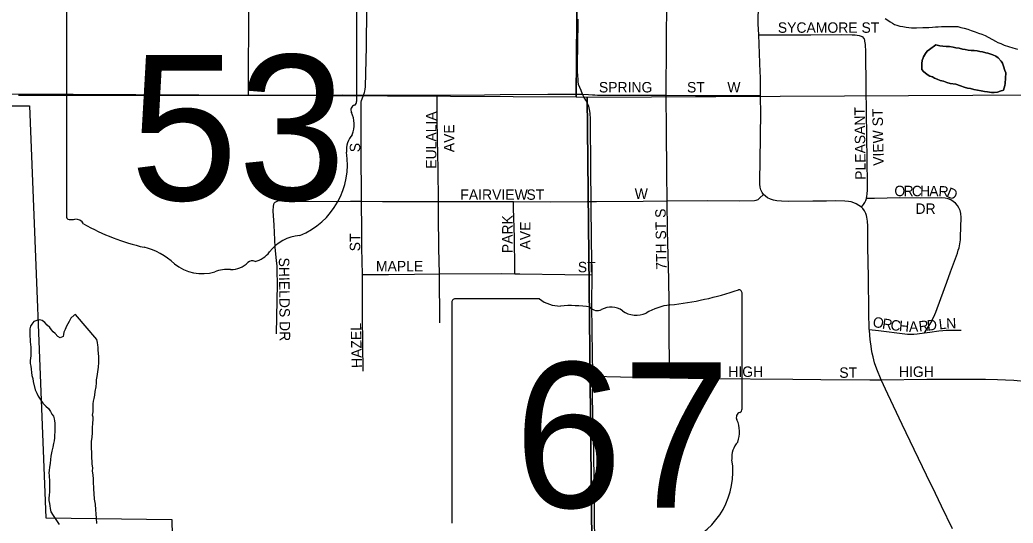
# Model space of a CAD drawing. Extents: x -17 to 88, y -5 to 22.
# Drawn here: x 3.207 to 4.109, y 19.783 to 20.24 of the extents above; entities that cross this region are included whole.
import ezdxf

# ---------------------------------------------------------------- set-up
doc = ezdxf.new("R2010")
doc.units = 0
for name, color, linetype in [('GM_X_City_Street', 7, 'Continuous'), ('GM_X_City_Street_Text', 7, 'Continuous'), ('GM_X_Corporation', 7, 'Continuous'), ('GM_X_Major_River', 7, 'Continuous'), ('GM_X_Minor_Lake', 7, 'Continuous'), ('GM_X_Section', 7, 'Continuous'), ('GM_X_State_Location', 7, 'Continuous'), ('GM_X_State_Route', 7, 'Continuous'), ('GM_X_State_Shield', 7, 'Continuous')]:
    doc.layers.add(name, color=color, linetype=linetype)

msp = doc.modelspace()

# ---------------------------------------------------------------- linework, layer by layer
at = {"layer": 'GM_X_City_Street'}
for points in [[(3.41439, 20.17199), (3.4143, 20.19314), (3.41465, 20.23713), (3.41516, 20.28354), (3.41574, 20.33647), (3.41605, 20.37809), (3.41608, 20.38188)], [(3.79373, 20.17177), (3.79399, 20.21926), (3.79429, 20.25885), (3.79482, 20.31659), (3.79486, 20.32081)], [(3.51873, 20.17193), (3.51972, 20.17424), (3.52013, 20.17558), (3.52046, 20.17726), (3.5207, 20.17933), (3.52154, 20.21604), (3.52175, 20.25023)], [(3.87779, 20.22658), (3.8856, 20.22661), (3.92521, 20.22677), (3.9531, 20.22692), (3.96282, 20.22682), (3.96525, 20.22672), (3.96725, 20.22647), (3.96899, 20.22608), (3.97082, 20.22548), (3.97198, 20.2249)], [(3.97559, 20.07807), (3.97594, 20.0801), (3.97618, 20.08212), (3.97649, 20.08596), (3.97648, 20.091), (3.9753, 20.17813), (3.97499, 20.2112), (3.97466, 20.21787), (3.97431, 20.2209), (3.97416, 20.2217), (3.97391, 20.22245), (3.97347, 20.22324), (3.97311, 20.22379), (3.97256, 20.22444), (3.97198, 20.2249)], [(3.51705, 20.0755), (3.51665, 20.123), (3.51675, 20.16541), (3.51701, 20.16702), (3.51757, 20.16871), (3.51873, 20.17193)], [(3.58685, 20.0753), (3.58667, 20.10495), (3.5861, 20.13162), (3.58589, 20.15085), (3.58572, 20.16548), (3.58565, 20.17196)], [(3.71779, 20.17271), (3.72308, 20.17246), (3.72678, 20.1722), (3.72882, 20.17207), (3.73126, 20.17194), (3.76019, 20.17187), (3.79373, 20.17177)], [(3.7946, 20.07587), (3.79435, 20.10132), (3.79404, 20.14048), (3.79373, 20.17177)], [(3.79373, 20.17177), (3.82036, 20.17169), (3.8613, 20.17152), (3.8795, 20.17145)], [(3.7946, 20.07587), (3.83122, 20.07623), (3.86041, 20.07604), (3.87406, 20.07631), (3.87557, 20.07653), (3.87716, 20.07722), (3.8786, 20.0784), (3.88216, 20.08166)], [(3.43992, 19.95499), (3.44017, 19.97053), (3.44047, 19.98544), (3.44072, 20.00039), (3.44044, 20.01226), (3.4404, 20.01412), (3.44034, 20.01659), (3.44009, 20.01935), (3.43989, 20.02148), (3.43877, 20.03395), (3.43762, 20.0538), (3.43684, 20.06678), (3.43702, 20.07101), (3.43728, 20.07255), (3.43783, 20.07372), (3.43866, 20.07461), (3.4403, 20.07567)], [(3.4403, 20.07567), (3.44209, 20.07613), (3.4443, 20.07626), (3.44643, 20.07613), (3.4483, 20.07589), (3.44979, 20.07569), (3.4516, 20.0756), (3.45345, 20.0755), (3.45603, 20.07537), (3.50699, 20.07555), (3.51705, 20.0755)], [(3.51705, 20.0755), (3.53618, 20.0754), (3.58685, 20.0753)], [(3.5179, 20.00895), (3.51744, 20.03309), (3.51738, 20.04861), (3.51705, 20.0755)], [(3.58685, 20.0753), (3.61445, 20.07525), (3.63433, 20.07534), (3.64986, 20.07527), (3.65494, 20.07526)], [(3.58779, 20.00959), (3.58734, 20.03305), (3.58701, 20.06279), (3.58685, 20.0753)], [(3.65494, 20.07526), (3.689, 20.07514), (3.7219, 20.07534), (3.72566, 20.07538)], [(3.65643, 20.00961), (3.65636, 20.01428), (3.65589, 20.04268), (3.65511, 20.06938), (3.65494, 20.07526)], [(3.72566, 20.07538), (3.7306, 20.07543), (3.77283, 20.07568), (3.7946, 20.07587)], [(3.79703, 19.91506), (3.79692, 19.9232), (3.79644, 19.95862), (3.79633, 19.98346), (3.79609, 20.00457), (3.79486, 20.04861), (3.7946, 20.07587)], [(3.97104, 20.07032), (3.97291, 20.07253), (3.97422, 20.07456), (3.97499, 20.07635), (3.97559, 20.07807)], [(4.02849, 19.95605), (4.03261, 19.96285), (4.03458, 19.96609), (4.03576, 19.96837), (4.03689, 19.97057), (4.0386, 19.97468), (4.04001, 19.97809), (4.04865, 20.00212), (4.05198, 20.01149), (4.05824, 20.02843), (4.05905, 20.03099), (4.05977, 20.03325), (4.06054, 20.03701), (4.06095, 20.04042), (4.0612, 20.04326), (4.06158, 20.06072), (4.06128, 20.06456), (4.06069, 20.06714), (4.05964, 20.06957), (4.05822, 20.07178), (4.05648, 20.07376), (4.05447, 20.07544), (4.05221, 20.07681), (4.04976, 20.07782), (4.04722, 20.0784), (4.04402, 20.07864), (4.02465, 20.07838), (4.00599, 20.07851), (3.98302, 20.07819), (3.97559, 20.07807)], [(3.5185, 19.92136), (3.51788, 19.97102), (3.51791, 20.00826), (3.5179, 20.00895)], [(3.5179, 20.00895), (3.54164, 20.00914), (3.56528, 20.00932), (3.58779, 20.00959)], [(3.58779, 20.00959), (3.64461, 20.00982), (3.65643, 20.00961)], [(3.5881, 19.9652), (3.58779, 20.00959)], [(3.65643, 20.00961), (3.66077, 20.00953), (3.70184, 20.00906), (3.72653, 20.00877)], [(3.97826, 19.95907), (3.98655, 19.95805), (4.01054, 19.9551), (4.01301, 19.95492), (4.0161, 19.95485), (4.01881, 19.95494), (4.02167, 19.95515), (4.02849, 19.95605)], [(4.02849, 19.95605), (4.03335, 19.9567), (4.04149, 19.95772), (4.04505, 19.95817), (4.04802, 19.95851), (4.05124, 19.95858), (4.0618, 19.95856)], [(3.72709, 19.91655), (3.75221, 19.91601), (3.79703, 19.91506)], [(3.79703, 19.91506), (3.8137, 19.91485), (3.83172, 19.91457), (3.9088, 19.91408), (3.93428, 19.91378), (3.9787, 19.91349), (3.98897, 19.91342)], [(3.98897, 19.91342), (4.03061, 19.91388), (4.05418, 19.91395), (4.07341, 19.91405), (4.08382, 19.91386), (4.09455, 19.91365), (4.10193, 19.91332), (4.10946, 19.91298), (4.12187, 19.91195), (4.1295, 19.91128), (4.13795, 19.91015), (4.14905, 19.90855), (4.16251, 19.90601), (4.17527, 19.90316), (4.18489, 19.90063), (4.19439, 19.89779), (4.20209, 19.89536), (4.21223, 19.89158)]]:
    msp.add_lwpolyline(points, dxfattribs=at)
at = {"layer": 'GM_X_Corporation'}
msp.add_lwpolyline([(2.6811, 20.9), (2.67951, 20.70934), (2.75509, 20.71068), (2.75513, 20.57295), (3.13715, 20.61638), (3.19973, 20.6241), (3.19155, 20.16214), (3.21555, 20.16211), (3.2303, 19.78812), (3.34472, 19.7865), (3.34679, 19.68147), (3.34886, 19.56757), (3.3555, 19.43126), (3.7241, 19.42798), (3.72833, 19.10573)], dxfattribs=at)
at = {"layer": 'GM_X_Major_River'}
msp.add_lwpolyline([(3.99274, 20.2415), (3.995, 20.23997), (3.99727, 20.23843), (3.99916, 20.23728), (4.00105, 20.23613), (4.00332, 20.23535), (4.00597, 20.23457), (4.00863, 20.23417), (4.01166, 20.23377), (4.0166, 20.23297), (4.02115, 20.23294), (4.02685, 20.23327), (4.03216, 20.23323), (4.03559, 20.23359), (4.03824, 20.23395), (4.0409, 20.23392), (4.04394, 20.23428), (4.0466, 20.23426), (4.04964, 20.23424), (4.05306, 20.23421), (4.05571, 20.23419), (4.05875, 20.23417), (4.0614, 20.23339), (4.06443, 20.23261), (4.06785, 20.23182), (4.07088, 20.23066), (4.07428, 20.2295), (4.07732, 20.22834), (4.08034, 20.22717), (4.08337, 20.22601), (4.09283, 20.22101), (4.0951, 20.21985), (4.09775, 20.21869), (4.10077, 20.21715), (4.10456, 20.21599), (4.10873, 20.21481), (4.1129, 20.21365)], dxfattribs=at)
at = {"layer": 'GM_X_Minor_Lake'}
for points in [[(4.03851, 20.21763), (4.03278, 20.2135), (4.03087, 20.21199), (4.02934, 20.20973), (4.02742, 20.20671), (4.02625, 20.2033), (4.02585, 20.20065), (4.02582, 20.19534), (4.02732, 20.19343), (4.03072, 20.19075), (4.03336, 20.18921), (4.03564, 20.18843), (4.03753, 20.18728), (4.0398, 20.1865), (4.04245, 20.18534), (4.04548, 20.18456), (4.04851, 20.1834), (4.05154, 20.18262), (4.05685, 20.18182), (4.06102, 20.18027), (4.06443, 20.17911), (4.06746, 20.17832), (4.07011, 20.17793), (4.07314, 20.17714), (4.07656, 20.17636), (4.07997, 20.17595), (4.083, 20.17517), (4.08566, 20.17477), (4.08907, 20.17437), (4.09173, 20.17435), (4.09477, 20.1747), (4.09705, 20.17544)], [(4.03851, 20.21763), (4.0423, 20.21684), (4.04495, 20.21644), (4.04799, 20.21604), (4.05103, 20.21601), (4.05444, 20.21561), (4.05671, 20.21483), (4.05975, 20.21443), (4.06278, 20.21365), (4.06543, 20.21325), (4.06809, 20.21285), (4.07074, 20.21245), (4.0734, 20.21243), (4.07606, 20.21203), (4.07871, 20.21163), (4.08099, 20.21123), (4.08402, 20.21045), (4.08591, 20.21006), (4.08781, 20.20928), (4.09046, 20.2085), (4.09311, 20.20734), (4.09538, 20.20581), (4.09801, 20.20276), (4.09914, 20.20085), (4.10026, 20.19818), (4.10137, 20.19438), (4.10211, 20.1921), (4.10166, 20.18262), (4.10127, 20.18072), (4.10087, 20.17845), (4.1001, 20.17656), (4.09705, 20.17544), (4.09477, 20.1747), (4.09173, 20.17435), (4.08907, 20.17437), (4.08566, 20.17477), (4.083, 20.17517), (4.07997, 20.17595), (4.07656, 20.17636), (4.07314, 20.17714), (4.07011, 20.17793), (4.06746, 20.17832), (4.06443, 20.17911), (4.06102, 20.18027), (4.05685, 20.18182), (4.05154, 20.18262), (4.04851, 20.1834), (4.04548, 20.18456), (4.04245, 20.18534), (4.0398, 20.1865), (4.03753, 20.18728), (4.03564, 20.18843), (4.03336, 20.18921), (4.03072, 20.19075), (4.02732, 20.19343), (4.02582, 20.19534), (4.02585, 20.20065), (4.02625, 20.2033), (4.02742, 20.20671), (4.02934, 20.20973), (4.03087, 20.21199), (4.03278, 20.2135), (4.03851, 20.21763)], [(4.09705, 20.17544), (4.1001, 20.17656), (4.10087, 20.17845), (4.10127, 20.18072), (4.10166, 20.18262), (4.10211, 20.1921), (4.10137, 20.19438), (4.10026, 20.19818), (4.09914, 20.20085), (4.09801, 20.20276), (4.09538, 20.20581), (4.09311, 20.20734), (4.09046, 20.2085), (4.08781, 20.20928), (4.08591, 20.21006), (4.08402, 20.21045), (4.08099, 20.21123), (4.07871, 20.21163), (4.07606, 20.21203), (4.0734, 20.21243), (4.07074, 20.21245), (4.06809, 20.21285), (4.06543, 20.21325), (4.06278, 20.21365), (4.05975, 20.21443), (4.05671, 20.21483), (4.05444, 20.21561), (4.05103, 20.21601), (4.04799, 20.21604), (4.04495, 20.21644), (4.0423, 20.21684), (4.03851, 20.21763)], [(3.2572, 19.97278), (3.25605, 19.97203), (3.25299, 19.9694), (3.25145, 19.96637), (3.2503, 19.9641), (3.24914, 19.96221), (3.24798, 19.95919), (3.24682, 19.95654), (3.24643, 19.95465), (3.24604, 19.95275), (3.24337, 19.95163), (3.2411, 19.95279), (3.23884, 19.95546), (3.23696, 19.957), (3.23545, 19.9589), (3.23395, 19.96081), (3.23168, 19.96311), (3.22942, 19.9654), (3.22716, 19.96731), (3.2245, 19.96772), (3.22222, 19.96735), (3.21956, 19.96623), (3.21764, 19.96397), (3.21649, 19.96208), (3.21571, 19.95981), (3.21569, 19.95678), (3.21567, 19.9545), (3.21566, 19.9526), (3.21602, 19.95033), (3.216, 19.94767), (3.21637, 19.94577), (3.21673, 19.94273), (3.2167, 19.93894), (3.21667, 19.93514), (3.21626, 19.93097), (3.21624, 19.92832), (3.2166, 19.92566), (3.21696, 19.923), (3.21732, 19.91996), (3.21768, 19.9173), (3.21842, 19.91464), (3.21878, 19.91198), (3.22063, 19.90438), (3.22212, 19.90133), (3.22324, 19.89867), (3.22587, 19.89485), (3.22775, 19.89218), (3.23039, 19.88951)], [(3.2767, 19.78292), (3.27635, 19.78785), (3.276, 19.79165), (3.27565, 19.79544), (3.27531, 19.80038), (3.27458, 19.80494), (3.27424, 19.81025), (3.27389, 19.81405), (3.2739, 19.81632), (3.27355, 19.81936), (3.27357, 19.82316), (3.27322, 19.82695), (3.27287, 19.83037), (3.27289, 19.83341), (3.27253, 19.83683), (3.2719, 19.85352), (3.27191, 19.85542), (3.27193, 19.8577), (3.27233, 19.86111), (3.27274, 19.86566), (3.27277, 19.86983), (3.27318, 19.874), (3.27321, 19.87742), (3.27322, 19.87932), (3.27286, 19.88122), (3.27326, 19.88425), (3.27328, 19.88766), (3.27331, 19.89146), (3.27371, 19.89411), (3.2741, 19.89638), (3.27489, 19.89941), (3.27529, 19.90283), (3.27608, 19.90699), (3.27649, 19.91078), (3.27651, 19.91344), (3.27691, 19.91647), (3.2777, 19.92064), (3.27811, 19.92481), (3.27852, 19.92898), (3.27854, 19.93202), (3.27856, 19.93467), (3.2782, 19.93733), (3.27785, 19.94075), (3.27786, 19.94302), (3.2775, 19.94492), (3.27713, 19.9472), (3.27677, 19.94986), (3.2572, 19.97278)], [(3.23039, 19.88951), (3.23265, 19.88721), (3.23453, 19.88454), (3.23565, 19.88226), (3.23716, 19.88035), (3.2379, 19.87807), (3.23827, 19.87617), (3.23863, 19.87389), (3.23861, 19.87085), (3.23859, 19.8682), (3.23857, 19.86592), (3.23817, 19.86327), (3.23815, 19.86061), (3.23776, 19.85796), (3.23736, 19.85568), (3.23657, 19.85227), (3.23579, 19.84849), (3.23499, 19.84394), (3.23459, 19.84091), (3.23419, 19.83749), (3.23378, 19.83408), (3.23338, 19.83105), (3.23299, 19.82878), (3.23335, 19.8265), (3.23334, 19.8246), (3.2337, 19.8227), (3.23368, 19.82005), (3.23366, 19.81663), (3.23362, 19.8117), (3.23322, 19.80867), (3.2332, 19.80601), (3.23318, 19.80373), (3.23354, 19.80108), (3.23391, 19.7988), (3.23427, 19.79652), (3.23501, 19.79348), (3.23688, 19.79005), (3.23951, 19.78661), (3.24252, 19.78204)]]:
    msp.add_lwpolyline(points, dxfattribs=at)
at = {"layer": 'GM_X_Section'}
for points in [[(2.68666, 20.9), (2.68345, 20.1757), (3.71204, 20.17028), (3.71394, 20.3813), (3.41881, 20.38356), (3.42344, 20.9)], [(4.11857, 20.55006), (4.09199, 20.54273), (4.08097, 20.53903), (4.07221, 20.53457), (4.05469, 20.52449), (4.04857, 20.51811), (4.04012, 20.50568), (4.03245, 20.49476), (4.02089, 20.47327), (4.01086, 20.45328), (3.99896, 20.43519), (3.98932, 20.4171), (3.98233, 20.39859), (3.97762, 20.37969), (3.71394, 20.3813), (3.71204, 20.17028), (3.7219, 20.17019), (4.7146, 20.17531)]]:
    msp.add_lwpolyline(points, dxfattribs=at)
for points in [[(2.68345, 20.1757), (3.71204, 20.17028), (3.7219, 20.17019), (3.73257, 19.16304), (2.67847, 19.1543)], [(4.7146, 20.17531), (4.72971, 19.15674), (3.73257, 19.16304), (3.7219, 20.17019)]]:
    msp.add_lwpolyline(points, close=True, dxfattribs=at)
at = {"layer": 'GM_X_State_Route'}
for points in [[(3.87902, 20.10973), (3.87948, 20.13681), (3.8796, 20.15415), (3.8795, 20.17145), (3.87945, 20.18219), (3.87932, 20.1885), (3.87908, 20.19275), (3.87779, 20.22658), (3.87741, 20.23657), (3.87756, 20.25519), (3.8778, 20.28698), (3.87815, 20.32034), (3.87822, 20.32775), (3.87827, 20.34126)], [(3.71779, 20.17271), (3.71648, 20.17602), (3.71529, 20.17899), (3.71424, 20.18169), (3.71377, 20.1843), (3.7137, 20.1861), (3.71329, 20.19334), (3.71319, 20.20189), (3.71363, 20.21548), (3.71396, 20.241)], [(3.20543, 20.17177), (3.22557, 20.17178)], [(3.22557, 20.17178), (3.25309, 20.17191), (3.28361, 20.17183), (3.30498, 20.17178), (3.33542, 20.17191), (3.33547, 20.17191)], [(3.33547, 20.17191), (3.39634, 20.17204), (3.41125, 20.17199), (3.41439, 20.17199), (3.45975, 20.17204), (3.49953, 20.17212), (3.51873, 20.17193), (3.57691, 20.17189), (3.58565, 20.17196), (3.62862, 20.1723), (3.64294, 20.17235), (3.68632, 20.17287), (3.71779, 20.17271)], [(3.72707, 19.91855), (3.72657, 19.95735), (3.72638, 19.9822), (3.72653, 20.00877), (3.72655, 20.01165), (3.72605, 20.03811), (3.72566, 20.07538), (3.72536, 20.10334), (3.72505, 20.14995), (3.72473, 20.15561), (3.72422, 20.15877), (3.72338, 20.16186), (3.7221, 20.16482), (3.7207, 20.16744), (3.71906, 20.17041), (3.71779, 20.17271)], [(3.97982, 19.94409), (3.97957, 19.94587), (3.97901, 19.94999), (3.97867, 19.95394), (3.97828, 19.95861), (3.97826, 19.95907), (3.97777, 19.97472), (3.97744, 20.0064), (3.9768, 20.03435), (3.97681, 20.0345), (3.97686, 20.053), (3.97658, 20.05744), (3.97638, 20.05932), (3.97599, 20.06121), (3.97563, 20.06269), (3.97512, 20.06432), (3.974, 20.0667), (3.97249, 20.06888), (3.97104, 20.07032), (3.96884, 20.07183), (3.96626, 20.07328), (3.9642, 20.07421), (3.96162, 20.07493), (3.95925, 20.07541), (3.9561, 20.07576), (3.94798, 20.07594), (3.93928, 20.07569), (3.92688, 20.07548), (3.90515, 20.07538), (3.89838, 20.07549), (3.89416, 20.0759), (3.89123, 20.07649), (3.88841, 20.07742), (3.88576, 20.07874), (3.88383, 20.08007), (3.88216, 20.08166), (3.88085, 20.08357), (3.87961, 20.08584), (3.87899, 20.08821), (3.87879, 20.091), (3.87881, 20.09712), (3.87902, 20.10951), (3.87902, 20.10973)], [(4.0355, 19.81593), (4.03392, 19.81917), (4.00802, 19.87282), (3.99506, 19.90037), (3.98897, 19.91342), (3.98509, 19.92304), (3.98308, 19.92886), (3.9816, 19.93418), (3.98083, 19.93751), (3.98026, 19.94081), (3.97982, 19.94409)], [(3.72857, 19.78956), (3.72855, 19.79088), (3.72792, 19.84866), (3.72694, 19.89648), (3.72713, 19.91385), (3.72709, 19.91655), (3.72707, 19.91855)], [(4.05373, 19.77808), (4.04393, 19.79853), (4.0355, 19.81593)], [(3.73026, 19.63056), (3.73011, 19.64676), (3.72983, 19.66975), (3.72893, 19.73248), (3.72885, 19.76602), (3.72857, 19.78956)]]:
    msp.add_lwpolyline(points, dxfattribs=at)
at = {"layer": 'GM_X_State_Shield'}
for p, q in [((3.51265, 20.16622), (3.51265, 20.27091)), ((3.24899, 20.2625), (3.24899, 20.06238)), ((3.51263, 20.16625), (3.51265, 20.16622)), ((3.86265, 19.88706), (3.86265, 19.99174)), ((3.59899, 19.98334), (3.59899, 19.78322)), ((3.6788, 19.98678), (3.60158, 19.98678)), ((3.86263, 19.88708), (3.86265, 19.88706))]:
    msp.add_line(p, q, dxfattribs=at)
for centre, radius, start, end in [((3.51198, 20.15854), 0.00454, 107.94398, 210.33697), ((3.50952, 20.16582), 0.00314, 289.60381, 7.73413), ((3.48308, 20.1453), 0.02727, 340.03296, 23.64957), ((3.52317, 20.12241), 0.01984, 136.8065, 186.92959), ((3.4344, 20.10909), 0.06994, 292.30889, 8.98584), ((3.25204, 20.06195), 0.00308, 171.95839, 258.30661), ((3.2525, 20.08242), 0.02352, 267.33899, 280.60386), ((3.25731, 20.05084), 0.00848, 29.74838, 93.27175), ((3.36437, 20.23064), 0.20192, 240.41292, 257.1985), ((3.46389, 20.0062), 0.0383, 94.40312, 142.57675), ((3.30417, 19.97248), 0.06318, 47.18416, 75.83597), ((3.41536, 20.04299), 0.0226, 282.87319, 323.27711), ((3.3725, 20.04985), 0.04009, 230.70037, 286.29184), ((3.3986, 20.03486), 0.02136, 268.77702, 315.54927), ((3.41792, 20.01548), 0.00601, 65.75173, 132.64842), ((3.39567, 19.98066), 0.03294, 85.69512, 111.20995), ((3.76873, 20.25961), 0.27962, 275.84447, 288.90645), ((3.85973, 19.99217), 0.00294, 351.86209, 97.738), ((3.60201, 19.98376), 0.00305, 98.1301, 188.1301), ((3.69719, 20.01001), 0.02963, 231.61951, 271.11188), ((3.70701, 19.87443), 0.10636, 80.48669, 94.98827), ((3.73116, 19.9848), 0.00855, 219.79206, 297.10237), ((3.74371, 19.96167), 0.01777, 54.46668, 119.14113), ((3.76664, 19.9934), 0.02138, 233.85621, 294.82819), ((3.8044, 19.92566), 0.05625, 97.34618, 120.76885), ((3.86198, 19.87937), 0.00454, 107.94398, 210.33697), ((3.85952, 19.88665), 0.00314, 289.60381, 7.73413), ((3.83308, 19.86614), 0.02727, 340.03296, 23.64957), ((3.87317, 19.84325), 0.01984, 136.8065, 186.92959), ((3.7844, 19.82993), 0.06994, 292.30889, 8.98584)]:
    msp.add_arc(centre, radius, start, end, dxfattribs=at)

# ---------------------------------------------------------------- texts
at = {"layer": 'GM_X_City_Street_Text'}
for s, height, rotation, p in [('SYCAMORE ST', 0.0094697, 0.00001, (3.89516, 20.22853)), ('SPRING', 0.00947, 0.00001, (3.73266, 20.17436)), ('ST', 0.00947, 0.00001, (3.81266, 20.17436)), ('W', 0.00947, 0.00001, (3.84932, 20.17435)), ('EULALIA', 0.00947, 90, (3.58504, 20.10508)), ('PLEASANT', 0.00947, 90.8065, (3.97504, 20.09505)), ('VIEW ST', 0.00947, 91.02248, (3.99133, 20.10783)), ('AVE', 0.00947, 90, (3.60133, 20.12008)), ('S', 0.00947, 90, (3.51587, 20.12008)), ('FAIRVIEW', 0.00947, 0.00001, (3.60682, 20.07686)), ('ST', 0.00947, 0.00001, (3.66682, 20.07686)), ('W', 0.00947, 0.00001, (3.76516, 20.07769)), ('O', 0.00947, 359.7814, (4.00098, 20.08019)), ('R', 0.00947, 359.78044, (4.00931, 20.08016)), ('C', 0.00947, 359.78044, (4.01681, 20.08013)), ('H', 0.00947, 359.79028, (4.02431, 20.0801)), ('A', 0.00947, 359.7814, (4.03264, 20.08007)), ('R', 0.00947, 356.76899, (4.04084, 20.08005)), ('D', 0.00947, 337.26918, (4.04751, 20.07981)), ('DR', 0.00947, 0.00001, (4.02016, 20.06408)), ('7TH ST S', 0.00947, 91.02248, (3.79421, 20.01338)), ('PARK', 0.00947, 90, (3.65421, 20.02841)), ('AVE', 0.00947, 90, (3.6705, 20.03174)), ('ST', 0.00947, 90, (3.51587, 20.03008)), ('SHIELDS DR', 0.00947, 270.69949, (3.44194, 20.02436)), ('MAPLE', 0.00947, 0.00001, (3.53016, 20.01186)), ('ST', 0.00947, 0.00001, (3.71349, 20.01103)), ('HAZEL', 0.00947, 91.24465, (3.51754, 19.92421)), ('O', 0.00947, 347.81974, (3.98067, 19.96179)), ('R', 0.00947, 351.37475, (3.98944, 19.95991)), ('C', 0.00947, 352.40908, (3.99704, 19.95876)), ('H', 0.00947, 354.71059, (4.00489, 19.95773)), ('A', 0.00947, 1.16453, (4.01435, 19.95691)), ('R', 0.00947, 5.99457, (4.02355, 19.95714)), ('D', 0.00947, 6.15166, (4.03104, 19.95792)), ('L', 0.00947, 6.132, (4.04181, 19.95908)), ('N', 0.00947, 2.64523, (4.04829, 19.95978)), ('HIGH', 0.00947, 0.00001, (3.85016, 19.91603)), ('ST', 0.00947, 0.00001, (3.95099, 19.91519)), ('HIGH', 0.00947, 0.00001, (4.00516, 19.91603))]:
    msp.add_text(s, height=height, rotation=rotation, dxfattribs=at).set_placement(p)
at = {"layer": 'GM_X_State_Location'}
for s, p in [('s', (3.37785, 20.14914)), ('r', (3.37785, 20.14914)), ('s', (3.72785, 19.86997)), ('r', (3.72785, 19.86997))]:
    msp.add_text(s, height=0.000189, dxfattribs=at).set_placement(p)
for s, p in [('53', (3.33016, 20.13536)), ('67', (3.68016, 19.85619))]:
    msp.add_text(s, height=0.000189, rotation=0.00001, dxfattribs=at).set_placement(p)
at = {"layer": 'GM_X_State_Shield'}
for s, p in [('53', (3.30671, 20.0765)), ('67', (3.65588, 19.79733))]:
    msp.add_text(s, height=0.131836, dxfattribs=at).set_placement(p)

doc.saveas('drawing.dxf')
